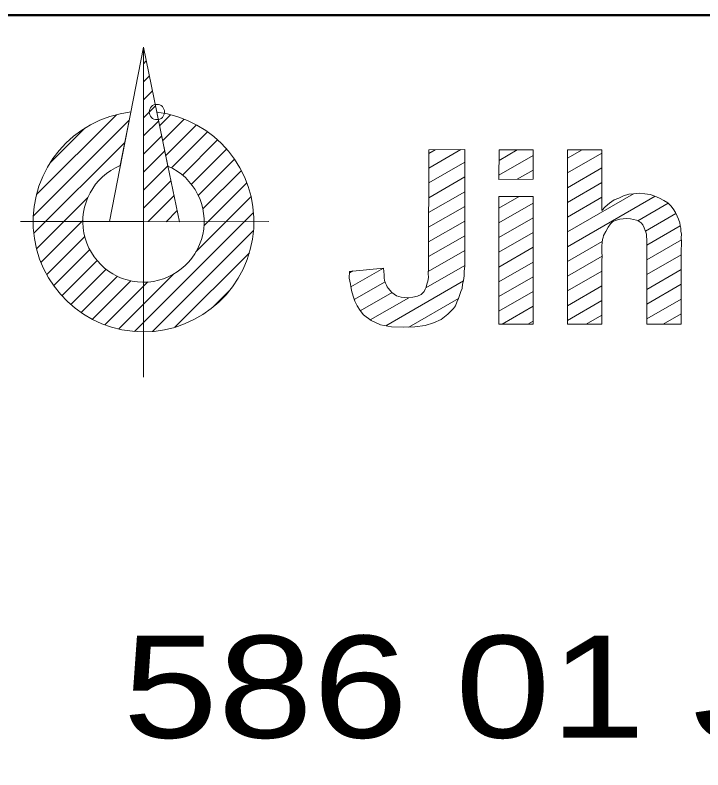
# Model space of a CAD drawing. Extents: x -670514 to -669423, y -1130798 to -1130123.
# Drawn here: x -670350.18 to -670344.8, y -1130249.6 to -1130243.68 of the extents above; entities that cross this region are included whole.
import ezdxf
from ezdxf.enums import TextEntityAlignment as Align

# ---------------------------------------------------------------- set-up
doc = ezdxf.new("R2010")
doc.units = 0
doc.header["$LTSCALE"] = 0.24
doc.header["$PDMODE"] = 32
doc.header["$PDSIZE"] = 0.12
doc.layers.add('61', color=7, linetype='Continuous', lineweight=13)

msp = doc.modelspace()

# ---------------------------------------------------------------- linework, layer by layer
at = {"layer": '61'}
for p, q in [((-670349.443, -1130245.301), (-670349.177, -1130243.935)), ((-670349.176, -1130244.825), (-670349.177, -1130243.935)), ((-670349.176, -1130244.065), (-670349.154, -1130244.043)), ((-670349.176, -1130244.206), (-670349.13, -1130244.16)), ((-670349.176, -1130244.347), (-670349.106, -1130244.277)), ((-670349.176, -1130244.489), (-670349.082, -1130244.394)), ((-670350.013, -1130245.089), (-670349.388, -1130244.464)), ((-670349.276, -1130244.443), (-670349.358, -1130244.862)), ((-670348.985, -1130244.866), (-670349.071, -1130244.443)), ((-670349.049, -1130244.55), (-670348.964, -1130244.464)), ((-670350.038, -1130245.256), (-670349.288, -1130244.506)), ((-670349.176, -1130244.63), (-670349.057, -1130244.512)), ((-670349.025, -1130244.667), (-670348.857, -1130244.499)), ((-670349.906, -1130244.841), (-670349.635, -1130244.57)), ((-670349.001, -1130244.785), (-670348.76, -1130244.544)), ((-670348.956, -1130244.881), (-670348.674, -1130244.599)), ((-670349.176, -1130244.772), (-670349.033, -1130244.629)), ((-670350.034, -1130245.393), (-670349.323, -1130244.682)), ((-670348.871, -1130244.937), (-670348.596, -1130244.662)), ((-670349.176, -1130244.913), (-670349.009, -1130244.746)), ((-670348.802, -1130245.01), (-670348.526, -1130244.734)), ((-670346.943, -1130244.883), (-670346.692, -1130244.738)), ((-670346.943, -1130244.768), (-670346.893, -1130244.739)), ((-670346.393, -1130244.822), (-670346.25, -1130244.739)), ((-670345.857, -1130244.805), (-670345.743, -1130244.739)), ((-670345.857, -1130244.92), (-670345.588, -1130244.765)), ((-670349.176, -1130246.52), (-670349.176, -1130244.825)), ((-670348.748, -1130245.097), (-670348.464, -1130244.813)), ((-670346.943, -1130244.999), (-670346.662, -1130244.836)), ((-670346.394, -1130244.938), (-670346.127, -1130244.783)), ((-670349.365, -1130244.866), (-670349.357, -1130244.858)), ((-670349.176, -1130245.055), (-670348.985, -1130244.864)), ((-670345.857, -1130245.036), (-670345.588, -1130244.88)), ((-670348.712, -1130245.202), (-670348.41, -1130244.901)), ((-670346.943, -1130245.114), (-670346.662, -1130244.952)), ((-670346.251, -1130244.97), (-670346.126, -1130244.899)), ((-670349.176, -1130245.196), (-670348.961, -1130244.981)), ((-670348.703, -1130245.335), (-670348.367, -1130244.999)), ((-670345.857, -1130245.151), (-670345.588, -1130244.996)), ((-670346.944, -1130245.23), (-670346.662, -1130245.067)), ((-670350.013, -1130245.514), (-670349.612, -1130245.112)), ((-670349.14, -1130245.301), (-670348.936, -1130245.098)), ((-670348.766, -1130245.539), (-670348.335, -1130245.108)), ((-670346.394, -1130245.196), (-670346.236, -1130245.104)), ((-670345.857, -1130245.382), (-670345.341, -1130245.084)), ((-670345.857, -1130245.498), (-670345.172, -1130245.102)), ((-670345.857, -1130245.267), (-670345.588, -1130245.111)), ((-670346.944, -1130245.345), (-670346.661, -1130245.182)), ((-670346.394, -1130245.311), (-670346.125, -1130245.156)), ((-670345.307, -1130245.295), (-670345.068, -1130245.158)), ((-670349.247, -1130246.161), (-670348.316, -1130245.23)), ((-670348.999, -1130245.302), (-670348.912, -1130245.215)), ((-670345.246, -1130245.376), (-670345.008, -1130245.238)), ((-670350.14, -1130245.301), (-670349.443, -1130245.301)), ((-670349.978, -1130245.62), (-670349.651, -1130245.293)), ((-670349.443, -1130245.301), (-670349.176, -1130245.301)), ((-670348.895, -1130245.302), (-670348.196, -1130245.301)), ((-670346.944, -1130245.461), (-670346.661, -1130245.298)), ((-670346.394, -1130245.427), (-670346.125, -1130245.271)), ((-670345.235, -1130245.485), (-670344.974, -1130245.334)), ((-670349.933, -1130245.716), (-670349.636, -1130245.419)), ((-670349.105, -1130246.161), (-670348.315, -1130245.371)), ((-670346.944, -1130245.576), (-670346.661, -1130245.413)), ((-670346.394, -1130245.542), (-670346.125, -1130245.387)), ((-670345.857, -1130245.613), (-670345.585, -1130245.456)), ((-670345.237, -1130245.601), (-670344.966, -1130245.445)), ((-670349.878, -1130245.803), (-670349.596, -1130245.521)), ((-670348.931, -1130246.128), (-670348.347, -1130245.545)), ((-670346.947, -1130245.693), (-670346.661, -1130245.528)), ((-670346.395, -1130245.658), (-670346.125, -1130245.502)), ((-670349.815, -1130245.882), (-670349.539, -1130245.606)), ((-670345.857, -1130245.729), (-670345.587, -1130245.573)), ((-670345.236, -1130245.717), (-670344.967, -1130245.561)), ((-670347.552, -1130245.812), (-670347.298, -1130245.665)), ((-670346.965, -1130245.819), (-670346.661, -1130245.644)), ((-670346.395, -1130245.773), (-670346.126, -1130245.618)), ((-670349.744, -1130245.952), (-670349.468, -1130245.675)), ((-670349.369, -1130246.142), (-670348.938, -1130245.711)), ((-670347.564, -1130245.704), (-670347.538, -1130245.688)), ((-670345.857, -1130245.844), (-670345.589, -1130245.689)), ((-670345.236, -1130245.832), (-670344.967, -1130245.677)), ((-670349.664, -1130246.013), (-670349.38, -1130245.729)), ((-670349.575, -1130246.066), (-670349.274, -1130245.765)), ((-670349.478, -1130246.11), (-670349.142, -1130245.774)), ((-670347.526, -1130245.912), (-670347.285, -1130245.773)), ((-670347.28, -1130246.117), (-670346.671, -1130245.765)), ((-670346.395, -1130245.889), (-670346.126, -1130245.733)), ((-670348.632, -1130245.971), (-670348.502, -1130245.841)), ((-670345.857, -1130245.96), (-670345.589, -1130245.805)), ((-670345.236, -1130245.947), (-670344.967, -1130245.792)), ((-670347.479, -1130246.001), (-670347.23, -1130245.857)), ((-670347.401, -1130246.071), (-670347.1, -1130245.898)), ((-670346.395, -1130246.004), (-670346.126, -1130245.849)), ((-670347.098, -1130246.127), (-670346.71, -1130245.903)), ((-670345.857, -1130246.075), (-670345.588, -1130245.92)), ((-670345.235, -1130246.062), (-670344.967, -1130245.908)), ((-670346.369, -1130246.105), (-670346.126, -1130245.964)), ((-670345.71, -1130246.105), (-670345.588, -1130246.035)), ((-670345.108, -1130246.104), (-670344.967, -1130246.023)), ((-670346.168, -1130246.104), (-670346.126, -1130246.08))]:
    msp.add_line(p, q, dxfattribs=at)
at = {"layer": '61', "lineweight": 53}
msp.add_lwpolyline([(-670399.245, -1130263.7), (-670339.248, -1130263.681), (-670339.249, -1130243.684), (-670399.248, -1130243.696)], close=True, dxfattribs=at)
at = {"layer": '61'}
for points in [[(-670348.985, -1130244.864), (-670348.894, -1130245.302), (-670349.176, -1130245.301), (-670349.176, -1130243.935)], [(-670346.394, -1130244.971), (-670346.126, -1130244.97), (-670346.127, -1130244.739), (-670346.393, -1130244.739)], [(-670346.125, -1130245.104), (-670346.394, -1130245.105), (-670346.395, -1130246.105), (-670346.126, -1130246.104)]]:
    msp.add_lwpolyline(points, close=True, dxfattribs=at)
for points in [[(-670346.662, -1130244.738), (-670346.661, -1130245.605), (-670346.661, -1130245.65), (-670346.666, -1130245.689), (-670346.665, -1130245.726), (-670346.67, -1130245.763), (-670346.679, -1130245.792), (-670346.682, -1130245.826), (-670346.691, -1130245.848), (-670346.699, -1130245.873), (-670346.711, -1130245.905), (-670346.723, -1130245.933), (-670346.734, -1130245.96), (-670346.75, -1130245.983), (-670346.772, -1130246.006), (-670346.795, -1130246.026), (-670346.82, -1130246.047), (-670346.845, -1130246.068), (-670346.906, -1130246.094), (-670346.971, -1130246.114), (-670347.052, -1130246.125), (-670347.138, -1130246.129), (-670347.234, -1130246.125), (-670347.321, -1130246.109), (-670347.394, -1130246.077), (-670347.454, -1130246.031), (-670347.481, -1130245.999), (-670347.504, -1130245.962), (-670347.521, -1130245.925), (-670347.536, -1130245.886), (-670347.549, -1130245.84), (-670347.555, -1130245.791), (-670347.565, -1130245.744), (-670347.564, -1130245.691), (-670347.297, -1130245.665), (-670347.295, -1130245.693), (-670347.291, -1130245.718), (-670347.292, -1130245.743), (-670347.289, -1130245.764), (-670347.281, -1130245.784)], [(-670347.281, -1130245.784), (-670347.275, -1130245.798), (-670347.268, -1130245.812), (-670347.26, -1130245.824), (-670347.232, -1130245.856), (-670347.195, -1130245.882), (-670347.159, -1130245.893), (-670347.113, -1130245.899), (-670347.068, -1130245.894), (-670347.032, -1130245.885), (-670347.002, -1130245.873), (-670346.98, -1130245.849), (-670346.972, -1130245.831), (-670346.963, -1130245.816), (-670346.958, -1130245.791), (-670346.951, -1130245.767), (-670346.946, -1130245.739), (-670346.948, -1130245.707), (-670346.944, -1130245.669), (-670346.944, -1130245.629), (-670346.943, -1130244.739), (-670346.662, -1130244.738)], [(-670345.857, -1130246.106), (-670345.857, -1130244.739), (-670345.588, -1130244.739), (-670345.588, -1130245.214), (-670345.561, -1130245.186), (-670345.529, -1130245.157), (-670345.492, -1130245.132), (-670345.455, -1130245.117), (-670345.418, -1130245.1), (-670345.378, -1130245.086), (-670345.337, -1130245.084), (-670345.297, -1130245.08), (-670345.252, -1130245.084), (-670345.211, -1130245.088), (-670345.174, -1130245.101), (-670345.138, -1130245.117), (-670345.104, -1130245.136), (-670345.072, -1130245.154), (-670345.048, -1130245.178), (-670345.029, -1130245.202), (-670345.011, -1130245.231), (-670345, -1130245.259), (-670344.987, -1130245.283), (-670344.978, -1130245.312), (-670344.975, -1130245.332), (-670344.969, -1130245.353), (-670344.97, -1130245.377), (-670344.966, -1130245.4), (-670344.967, -1130245.429), (-670344.966, -1130245.457), (-670344.966, -1130245.486), (-670344.967, -1130245.518), (-670344.967, -1130246.105), (-670345.235, -1130246.104), (-670345.237, -1130245.567), (-670345.235, -1130245.531), (-670345.235, -1130245.499), (-670345.235, -1130245.471), (-670345.235, -1130245.441), (-670345.239, -1130245.419)], [(-670345.239, -1130245.419), (-670345.239, -1130245.401), (-670345.243, -1130245.383), (-670345.248, -1130245.371), (-670345.256, -1130245.35), (-670345.267, -1130245.328), (-670345.28, -1130245.311), (-670345.296, -1130245.3), (-670345.317, -1130245.291), (-670345.341, -1130245.284), (-670345.365, -1130245.279), (-670345.395, -1130245.276), (-670345.421, -1130245.279), (-670345.447, -1130245.282), (-670345.474, -1130245.291), (-670345.502, -1130245.3), (-670345.52, -1130245.319), (-670345.54, -1130245.344), (-670345.557, -1130245.378), (-670345.576, -1130245.409), (-670345.579, -1130245.425), (-670345.584, -1130245.441), (-670345.585, -1130245.466), (-670345.588, -1130245.49), (-670345.589, -1130245.514), (-670345.588, -1130245.544), (-670345.587, -1130245.572), (-670345.589, -1130245.605), (-670345.588, -1130246.105), (-670345.857, -1130246.106)]]:
    msp.add_lwpolyline(points, dxfattribs=at)
for radius, start, end in [(0.864, 96.63837, 83.05228), (0.475, 112.46724, 66.22789)]:
    msp.add_arc((-670349.176, -1130245.301), radius, start, end, dxfattribs=at)
msp.add_point((-670349.071, -1130244.443), dxfattribs=at)

# ---------------------------------------------------------------- texts
at = {"layer": '61', "width": 1.25}
msp.add_text('586 01 JIHLAVA ', height=0.8, rotation=0.013, dxfattribs=at).set_placement((-670344.2086, -1130249.3438), align=Align.CENTER)

doc.saveas('drawing.dxf')
